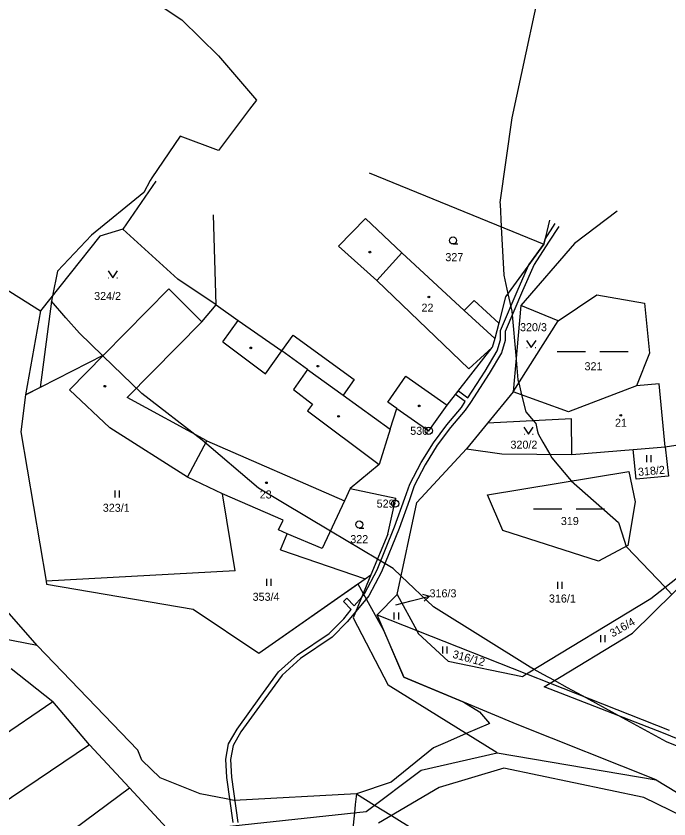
# Model space of a CAD drawing. Extents: x -749173 to -746119, y -1132678 to -1130338.
# Drawn here: x -747828.3 to -747690.2, y -1130840.9 to -1130671.2 of the extents above; entities that cross this region are included whole.
import ezdxf

# ---------------------------------------------------------------- set-up
doc = ezdxf.new("R2010")
doc.units = 0
for name, color, linetype in [('Vrstva 1', 7, 'Continuous'), ('Vrstva 16', 7, 'Continuous'), ('Vrstva 17', 7, 'Continuous'), ('Vrstva 18', 7, 'Continuous'), ('Vrstva 19', 7, 'Continuous'), ('Vrstva 24', 7, 'Continuous'), ('Vrstva 25', 7, 'Continuous'), ('Vrstva 3', 7, 'Continuous'), ('Vrstva 30', 7, 'Continuous'), ('Vrstva 37', 7, 'Continuous'), ('Vrstva 4', 7, 'Continuous'), ('Vrstva 52', 7, 'Continuous'), ('Vrstva 6', 7, 'Continuous'), ('Vrstva 62', 7, 'Continuous')]:
    doc.layers.add(name, color=color, linetype=linetype)

msp = doc.modelspace()

# ---------------------------------------------------------------- linework, layer by layer
at = {"layer": 'Vrstva 1'}
for points in [[(-747753.68, -1130704.39), (-747716.72, -1130719.47)], [(-747798.81, -1130706.12), (-747805.74, -1130716.29)], [(-747701.22, -1130712.43), (-747710.19, -1130719.26)], [(-747786.02, -1130732.27), (-747786.57, -1130713.25)], [(-747754.46, -1130713.99), (-747746.76, -1130721.26)], [(-747715.52, -1130714.39), (-747716.72, -1130719.47)], [(-747810.6, -1130717.76), (-747823.18, -1130733.56)], [(-747805.74, -1130716.29), (-747810.6, -1130717.76)], [(-747716.72, -1130719.47), (-747724.79, -1130730.59)], [(-747710.19, -1130719.26), (-747721.58, -1130732.42)], [(-747746.76, -1130721.26), (-747733.56, -1130733.43)], [(-747809.75, -1130742.85), (-747796.03, -1130728.88)], [(-747796.03, -1130728.88), (-747789.07, -1130735.84)], [(-747733.56, -1130733.43), (-747731.42, -1130731.32)], [(-747731.42, -1130731.32), (-747726.24, -1130736.1)], [(-747724.79, -1130730.59), (-747726.24, -1130736.1)], [(-747713.69, -1130735.62), (-747705.51, -1130730.14)], [(-747705.51, -1130730.14), (-747695.42, -1130731.94)], [(-747789.07, -1130735.84), (-747786.02, -1130732.27)], [(-747786.02, -1130732.27), (-747781.34, -1130735.54)], [(-747721.58, -1130732.42), (-747723.2, -1130750.62)], [(-747713.69, -1130735.62), (-747721.58, -1130732.42)], [(-747695.42, -1130731.94), (-747694.34, -1130742.47)], [(-747823.18, -1130733.56), (-747826.34, -1130751.29)], [(-747781.34, -1130735.54), (-747772.13, -1130741.97)], [(-747726.24, -1130736.1), (-747727.11, -1130739.38)], [(-747723.2, -1130750.62), (-747713.69, -1130735.62)], [(-747727.11, -1130739.38), (-747727.62, -1130741.3)], [(-747737.14, -1130753.48), (-747727.62, -1130741.3)], [(-747826.34, -1130751.29), (-747809.75, -1130742.85)], [(-747817.01, -1130750.2), (-747809.75, -1130742.85)], [(-747766.72, -1130745.89), (-747772.13, -1130741.97)], [(-747694.34, -1130742.47), (-747697.09, -1130749.35)], [(-747766.72, -1130745.89), (-747759.19, -1130751.34)], [(-747697.09, -1130749.35), (-747711.49, -1130754.85)], [(-747692.31, -1130748.97), (-747697.09, -1130749.35)], [(-747691.02, -1130762.3), (-747692.31, -1130748.97)], [(-747826.34, -1130751.29), (-747827.34, -1130759.1)], [(-747808.52, -1130758.22), (-747817.01, -1130750.2)], [(-747759.19, -1130751.34), (-747749.2, -1130758.56)], [(-747723.2, -1130750.62), (-747728.64, -1130757.28)], [(-747711.49, -1130754.85), (-747723.2, -1130750.62)], [(-747741.04, -1130758.88), (-747737.14, -1130753.48)], [(-747749.2, -1130758.56), (-747747.81, -1130754.18)], [(-747747.81, -1130754.18), (-747741.04, -1130758.88)], [(-747710.89, -1130756.35), (-747728.64, -1130757.28)], [(-747710.78, -1130763.86), (-747710.89, -1130756.35)], [(-747792.09, -1130768.69), (-747808.52, -1130758.22)], [(-747749.2, -1130758.56), (-747751.51, -1130766.02)], [(-747728.64, -1130757.28), (-747733.07, -1130762.71)], [(-747827.34, -1130759.1), (-747822, -1130790.67)], [(-747743.57, -1130774.03), (-747733.07, -1130762.71)], [(-747733.07, -1130762.71), (-747725.61, -1130763.78)], [(-747710.78, -1130763.86), (-747697.84, -1130762.84)], [(-747697.84, -1130762.84), (-747691.02, -1130762.3)], [(-747725.61, -1130763.78), (-747710.78, -1130763.86)], [(-747751.51, -1130766.02), (-747757.69, -1130771.11)], [(-747784.71, -1130772.17), (-747792.09, -1130768.69)], [(-747728.64, -1130772.38), (-747698.74, -1130767.49)], [(-747698.74, -1130767.49), (-747697.37, -1130773.87)], [(-747782.01, -1130788.46), (-747784.71, -1130772.17)], [(-747771.86, -1130777.78), (-747784.71, -1130772.17)], [(-747757.69, -1130771.11), (-747758.9, -1130773.71)], [(-747757.69, -1130771.11), (-747748, -1130773.12)], [(-747758.9, -1130773.71), (-747763.61, -1130783.79)], [(-747749.73, -1130780.72), (-747748, -1130773.12)], [(-747725.4, -1130779.97), (-747728.64, -1130772.38)], [(-747697.37, -1130773.87), (-747698.91, -1130783.11)], [(-747747.71, -1130793.49), (-747743.57, -1130774.03)], [(-747772.86, -1130779.79), (-747771.86, -1130777.78)], [(-747771.01, -1130780.65), (-747772.86, -1130779.79)], [(-747772.38, -1130784.02), (-747771.01, -1130780.65)], [(-747763.61, -1130783.79), (-747771.01, -1130780.65)], [(-747705.17, -1130786.4), (-747725.4, -1130779.97)], [(-747749.73, -1130780.72), (-747753.28, -1130789.29)], [(-747772.38, -1130784.02), (-747754.53, -1130790.17)], [(-747698.91, -1130783.11), (-747705.17, -1130786.4)], [(-747782.01, -1130788.46), (-747822, -1130790.67)], [(-747822, -1130790.67), (-747821.89, -1130791.29)], [(-747777.03, -1130805.89), (-747754.53, -1130790.17)], [(-747753.28, -1130789.29), (-747757.07, -1130798.44)], [(-747754.53, -1130790.17), (-747753.28, -1130789.29)], [(-747821.89, -1130791.29), (-747790.88, -1130796.57)], [(-747751.97, -1130797.81), (-747747.71, -1130793.49)], [(-747790.88, -1130796.57), (-747777.03, -1130805.89)], [(-747757.07, -1130798.44), (-747749.62, -1130812.66)], [(-747746.34, -1130810.93), (-747751.97, -1130797.81)], [(-747751.97, -1130797.81), (-747743.6, -1130801.11)], [(-747743.6, -1130801.11), (-747720.35, -1130810.27)], [(-747829.36, -1130809.14), (-747820.55, -1130816.09)], [(-747722.32, -1130820.98), (-747746.34, -1130810.93)], [(-747720.35, -1130810.27), (-747715.36, -1130812.23)], [(-747726.57, -1130826.97), (-747749.62, -1130812.66)], [(-747715.36, -1130812.23), (-747690.17, -1130822.16)], [(-747867.74, -1130848.23), (-747820.55, -1130816.09)], [(-747812.81, -1130825.22), (-747820.55, -1130816.09)], [(-747692.92, -1130832.64), (-747722.32, -1130820.98)], [(-747812.81, -1130825.22), (-747848.46, -1130849.27)], [(-747804.38, -1130834.32), (-747812.81, -1130825.22)], [(-747742.68, -1130830.62), (-747726.57, -1130826.97)], [(-747726.57, -1130826.97), (-747692.92, -1130832.64)], [(-747754.3, -1130839.33), (-747742.68, -1130830.62)], [(-747725.17, -1130830.16), (-747738.86, -1130834.29)], [(-747695.55, -1130836.35), (-747725.17, -1130830.16)], [(-747692.92, -1130832.64), (-747682.03, -1130839.3)], [(-747840.03, -1130860.79), (-747804.38, -1130834.32)], [(-747795.63, -1130843.76), (-747804.38, -1130834.32)], [(-747738.86, -1130834.29), (-747751.71, -1130841.81)], [(-747684.28, -1130841.87), (-747695.55, -1130836.35)], [(-747795.63, -1130843.76), (-747754.3, -1130839.33)]]:
    msp.add_lwpolyline(points, dxfattribs=at)
at = {"layer": 'Vrstva 16'}
msp.add_line((-747742.37, -1130793.43), (-747740.92, -1130793.82), dxfattribs=at)
for points in [[(-747744.79, -1130794.83), (-747740.92, -1130793.82), (-747741.99, -1130794.88)], [(-747748.01, -1130795.67), (-747744.79, -1130794.83)]]:
    msp.add_lwpolyline(points, dxfattribs=at)
at = {"layer": 'Vrstva 24'}
for p, q in [((-747741.09, -1130758.88), (-747740.99, -1130758.88)), ((-747748.2, -1130774.27), (-747748.1, -1130774.27))]:
    msp.add_line(p, q, dxfattribs=at)
for centre in [(-747741.04, -1130758.88), (-747748.15, -1130774.27)]:
    msp.add_circle(centre, 0.756, dxfattribs=at)
at = {"layer": 'Vrstva 25'}
for p, q in [((-747735.92, -1130719.4), (-747734.92, -1130719.4)), ((-747808.81, -1130726.58), (-747808.71, -1130726.58)), ((-747807.01, -1130726.58), (-747806.91, -1130726.58)), ((-747720.31, -1130741.29), (-747720.21, -1130741.29)), ((-747718.51, -1130741.29), (-747718.41, -1130741.29)), ((-747713.88, -1130742.11), (-747707.88, -1130742.11)), ((-747704.88, -1130742.11), (-747698.88, -1130742.11)), ((-747720.89, -1130759.61), (-747720.79, -1130759.61)), ((-747719.09, -1130759.61), (-747718.99, -1130759.61)), ((-747695.01, -1130764.02), (-747695.01, -1130765.52)), ((-747694.01, -1130765.52), (-747694.01, -1130764.02)), ((-747807.47, -1130771.48), (-747807.47, -1130772.98)), ((-747806.47, -1130772.98), (-747806.47, -1130771.48)), ((-747718.89, -1130775.35), (-747712.89, -1130775.35)), ((-747709.89, -1130775.35), (-747703.89, -1130775.35)), ((-747755.75, -1130779.44), (-747754.75, -1130779.44)), ((-747775.4, -1130790.15), (-747775.4, -1130791.65)), ((-747774.4, -1130791.65), (-747774.4, -1130790.15)), ((-747713.81, -1130790.77), (-747713.81, -1130792.27)), ((-747712.81, -1130792.27), (-747712.81, -1130790.77)), ((-747748.41, -1130797.27), (-747748.41, -1130798.77)), ((-747747.41, -1130798.77), (-747747.41, -1130797.27)), ((-747704.72, -1130802.05), (-747704.72, -1130803.55)), ((-747703.72, -1130803.55), (-747703.72, -1130802.05)), ((-747738.15, -1130804.45), (-747738.15, -1130805.95)), ((-747737.15, -1130805.95), (-747737.15, -1130804.45))]:
    msp.add_line(p, q, dxfattribs=at)
for points in [[(-747808.86, -1130725.08), (-747807.86, -1130726.58), (-747806.86, -1130725.08)], [(-747720.36, -1130739.79), (-747719.36, -1130741.29), (-747718.36, -1130739.79)], [(-747720.94, -1130758.11), (-747719.94, -1130759.61), (-747718.94, -1130758.11)]]:
    msp.add_lwpolyline(points, dxfattribs=at)
for centre, radius in [((-747735.92, -1130718.65), 0.75), ((-747753.51, -1130721.11), 0.175), ((-747741.02, -1130730.6), 0.175), ((-747778.7, -1130741.36), 0.175), ((-747764.51, -1130745.22), 0.175), ((-747809.56, -1130749.45), 0.175), ((-747743.07, -1130753.62), 0.175), ((-747760.13, -1130755.81), 0.175), ((-747775.38, -1130769.86), 0.175), ((-747755.75, -1130778.69), 0.75)]:
    msp.add_circle(centre, radius, dxfattribs=at)
at = {"layer": 'Vrstva 3'}
for points in [[(-747752.04, -1130727.1), (-747746.76, -1130721.26)], [(-747746.76, -1130721.26), (-747733.56, -1130733.43)], [(-747732.61, -1130745.77), (-747752.04, -1130727.1)], [(-747733.56, -1130733.43), (-747727.11, -1130739.38)], [(-747727.11, -1130739.38), (-747727.62, -1130741.3)], [(-747727.62, -1130741.3), (-747732.61, -1130745.77)], [(-747792.09, -1130768.69), (-747787.96, -1130760.97)], [(-747787.96, -1130760.97), (-747758.9, -1130773.71)], [(-747784.71, -1130772.17), (-747792.09, -1130768.69)], [(-747771.86, -1130777.78), (-747784.71, -1130772.17)], [(-747758.9, -1130773.71), (-747763.61, -1130783.79)], [(-747772.86, -1130779.79), (-747771.86, -1130777.78)], [(-747771.01, -1130780.65), (-747772.86, -1130779.79)], [(-747763.61, -1130783.79), (-747771.01, -1130780.65)]]:
    msp.add_lwpolyline(points, dxfattribs=at)
at = {"layer": 'Vrstva 30'}
for points in [[(-747716.46, -1130718.38), (-747714.33, -1130715.08)], [(-747713.53, -1130715.68), (-747715.7, -1130719.04)], [(-747719.86, -1130723.79), (-747716.72, -1130719.47)], [(-747715.7, -1130719.04), (-747718.73, -1130723.72)], [(-747716.72, -1130719.47), (-747716.46, -1130718.38)], [(-747722.15, -1130728.93), (-747719.86, -1130723.79)], [(-747718.73, -1130723.72), (-747721.23, -1130729.33)], [(-747725.89, -1130737.69), (-747722.15, -1130728.93)], [(-747721.23, -1130729.33), (-747724.89, -1130737.89)], [(-747725.86, -1130739.65), (-747725.89, -1130737.69)], [(-747724.89, -1130737.89), (-747724.86, -1130739.79)], [(-747726.59, -1130741.95), (-747725.86, -1130739.65)], [(-747724.86, -1130739.79), (-747725.67, -1130742.37)], [(-747729.15, -1130746.26), (-747726.59, -1130741.95)], [(-747725.67, -1130742.37), (-747728.29, -1130746.78)], [(-747732.78, -1130751.88), (-747729.15, -1130746.26)], [(-747728.29, -1130746.78), (-747732.23, -1130752.87)], [(-747735.38, -1130751.22), (-747734.76, -1130750.44)], [(-747733.33, -1130752.72), (-747735.38, -1130751.22)], [(-747734.76, -1130750.44), (-747732.78, -1130751.88)], [(-747734.14, -1130753.95), (-747733.33, -1130752.72)], [(-747732.23, -1130752.87), (-747733.34, -1130754.55)], [(-747737.25, -1130757.59), (-747734.14, -1130753.95)], [(-747733.34, -1130754.55), (-747736.47, -1130758.21)], [(-747740.06, -1130761.39), (-747737.25, -1130757.59)], [(-747736.47, -1130758.21), (-747739.24, -1130761.95)], [(-747742.68, -1130765.59), (-747740.06, -1130761.39)], [(-747739.24, -1130761.95), (-747741.81, -1130766.08)], [(-747745.03, -1130770.13), (-747742.68, -1130765.59)], [(-747741.81, -1130766.08), (-747744.11, -1130770.53)], [(-747746.09, -1130773.12), (-747745.03, -1130770.13)], [(-747744.11, -1130770.53), (-747745.15, -1130773.46)], [(-747748.27, -1130779.19), (-747746.09, -1130773.12)], [(-747745.15, -1130773.46), (-747747.33, -1130779.55)], [(-747751.94, -1130788.29), (-747748.27, -1130779.19)], [(-747747.33, -1130779.55), (-747751.03, -1130788.71)], [(-747754.55, -1130793.21), (-747751.94, -1130788.29)], [(-747751.03, -1130788.71), (-747753.73, -1130793.79)], [(-747756.8, -1130795.86), (-747755.24, -1130794.03)], [(-747753.73, -1130793.79), (-747756.5, -1130797.06)], [(-747755.24, -1130794.03), (-747754.55, -1130793.21)], [(-747759.11, -1130794.97), (-747758.4, -1130794.26)], [(-747757.44, -1130796.64), (-747759.11, -1130794.97)], [(-747758.4, -1130794.26), (-747756.8, -1130795.86)], [(-747759.03, -1130798.59), (-747757.44, -1130796.64)], [(-747756.5, -1130797.06), (-747758.29, -1130799.27)], [(-747762.14, -1130801.73), (-747759.03, -1130798.59)], [(-747758.29, -1130799.27), (-747761.5, -1130802.51)], [(-747768.81, -1130806.23), (-747762.14, -1130801.73)], [(-747761.5, -1130802.51), (-747768.19, -1130807.01)], [(-747772.83, -1130809.83), (-747768.81, -1130806.23)], [(-747768.19, -1130807.01), (-747772.09, -1130810.51)], [(-747776.57, -1130814.97), (-747772.83, -1130809.83)], [(-747772.09, -1130810.51), (-747775.75, -1130815.55)], [(-747781.61, -1130821.96), (-747776.57, -1130814.97)], [(-747775.75, -1130815.55), (-747780.77, -1130822.5)], [(-747783.38, -1130825.06), (-747781.61, -1130821.96)], [(-747780.77, -1130822.5), (-747782.42, -1130825.42)], [(-747783.96, -1130828.3), (-747783.38, -1130825.06)], [(-747782.42, -1130825.42), (-747782.96, -1130828.36)], [(-747783.78, -1130832.19), (-747783.96, -1130828.3)], [(-747782.96, -1130828.36), (-747782.78, -1130832.09)], [(-747782.45, -1130841.7), (-747783.78, -1130832.19)], [(-747782.78, -1130832.09), (-747781.45, -1130841.64)]]:
    msp.add_lwpolyline(points, dxfattribs=at)
at = {"layer": 'Vrstva 37'}
for centre in [(-747741.02, -1130730.6), (-747775.38, -1130769.86)]:
    msp.add_circle(centre, 0.175, dxfattribs=at)
at = {"layer": 'Vrstva 4'}
for points in [[(-747760.16, -1130719.86), (-747754.46, -1130713.99)], [(-747752.04, -1130727.1), (-747760.16, -1130719.86)], [(-747752.04, -1130727.1), (-747746.76, -1130721.26)], [(-747732.61, -1130745.77), (-747752.04, -1130727.1)], [(-747733.56, -1130733.43), (-747727.11, -1130739.38)], [(-747804.85, -1130751.83), (-747789.07, -1130735.84)], [(-747784.64, -1130740.08), (-747781.34, -1130735.54)], [(-747772.13, -1130741.97), (-747769.75, -1130738.64)], [(-747769.75, -1130738.64), (-747756.83, -1130748.04)], [(-747784.64, -1130740.08), (-747775.61, -1130746.82)], [(-747727.62, -1130741.3), (-747732.61, -1130745.77)], [(-747775.61, -1130746.82), (-747772.13, -1130741.97)], [(-747766.72, -1130745.89), (-747769.69, -1130750.15)], [(-747756.83, -1130748.04), (-747759.19, -1130751.34)], [(-747749.74, -1130752.83), (-747745.91, -1130747.32)], [(-747745.91, -1130747.32), (-747737.14, -1130753.48)], [(-747787.96, -1130760.97), (-747804.85, -1130751.83)], [(-747769.69, -1130750.15), (-747765.62, -1130753.26)], [(-747765.62, -1130753.26), (-747766.67, -1130754.69)], [(-747747.81, -1130754.18), (-747749.74, -1130752.83)], [(-747766.67, -1130754.69), (-747751.51, -1130766.02)], [(-747792.09, -1130768.69), (-747787.96, -1130760.97)], [(-747787.96, -1130760.97), (-747758.9, -1130773.71)]]:
    msp.add_lwpolyline(points, dxfattribs=at)
at = {"layer": 'Vrstva 52'}
for points in [[(-747715.81, -1130657), (-747723.5, -1130692.75), (-747726, -1130710.62), (-747725.98, -1130710.95), (-747725.73, -1130715.79), (-747725.19, -1130726), (-747724.32, -1130729.94), (-747723.5, -1130733.62), (-747722.59, -1130743.72), (-747722.57, -1130743.86), (-747722.19, -1130748.12), (-747722.03, -1130748.77), (-747721.4, -1130751.27), (-747720.5, -1130754.87), (-747718.89, -1130756.77), (-747718.37, -1130757.37), (-747718.09, -1130758.74), (-747717.94, -1130759.5), (-747716.94, -1130761.25), (-747715.45, -1130763.83), (-747715, -1130764.62), (-747710.91, -1130769.48), (-747700.94, -1130778.25), (-747700.21, -1130780.44), (-747699.27, -1130783.3), (-747699.25, -1130783.37), (-747691.06, -1130791.94), (-747690.45, -1130792.58), (-747689.62, -1130793.46)], [(-747797.87, -1130669), (-747793.25, -1130672), (-747785.56, -1130679.62), (-747777.5, -1130689), (-747778.95, -1130690.91), (-747785.56, -1130699.62), (-747793.62, -1130696.62), (-747799.63, -1130705.45), (-747800, -1130706), (-747801.31, -1130708.5), (-747812.37, -1130717.5), (-747819.56, -1130725.12), (-747820.64, -1130730.37), (-747820.87, -1130731.5)], [(-747823.87, -1130804.25), (-747830.25, -1130797), (-747845.94, -1130774), (-747854.44, -1130763.37), (-747855.31, -1130761.25), (-747857.87, -1130758.75), (-747865.12, -1130748.5), (-747874.87, -1130735.75), (-747883.81, -1130723), (-747888.06, -1130717.87), (-747889.31, -1130715.37), (-747900.81, -1130702.5), (-747904.25, -1130696.62)], [(-747820.87, -1130731.5), (-747823.27, -1130749.73), (-747826.34, -1130751.29), (-747827.34, -1130759.1), (-747822, -1130790.67), (-747821.89, -1130791.29), (-747790.88, -1130796.57), (-747777.03, -1130805.89), (-747756.04, -1130791.22), (-747754.92, -1130793.24), (-747750.59, -1130801.03), (-747746.34, -1130810.93), (-747733.61, -1130816.26), (-747730.31, -1130818.25), (-747728.19, -1130820.75), (-747728.52, -1130820.89), (-747733.14, -1130822.89), (-747737.08, -1130824.59), (-747740.06, -1130825.87), (-747749, -1130833.12), (-747756.37, -1130835.62)], [(-747814.94, -1130738.25), (-747817.82, -1130734.98), (-747820.87, -1130731.5)], [(-747661.37, -1130836.5), (-747690.75, -1130824.62), (-747700.83, -1130819.12), (-747708.55, -1130814.91), (-747711.69, -1130813.2), (-747714.47, -1130811.69), (-747716.85, -1130810.39), (-747718.79, -1130809.32), (-747719.62, -1130808.87), (-747740.06, -1130796.12), (-747746.88, -1130789.6), (-747748.56, -1130788), (-747751.92, -1130786), (-747761.87, -1130780.06), (-747777.06, -1130771), (-747789, -1130760.87), (-747801.75, -1130751), (-747809.96, -1130743.06), (-747809.75, -1130742.85), (-747810.03, -1130742.99), (-747814.94, -1130738.25)], [(-747823.87, -1130804.25), (-747836.32, -1130801.83), (-747843.63, -1130800.41), (-747843.81, -1130800.37), (-747855.82, -1130797.73), (-747863.42, -1130796.05), (-747868.29, -1130794.98), (-747870.71, -1130794.45), (-747872.75, -1130794), (-747892.5, -1130791.2), (-747893.31, -1130791.08), (-747908.87, -1130788.87), (-747922.86, -1130787.65), (-747953.12, -1130785), (-747965.94, -1130785), (-747967.99, -1130785), (-747975.44, -1130785), (-747991.67, -1130785)], [(-747756.37, -1130835.62), (-747782.19, -1130837), (-747783.92, -1130836.67), (-747789.37, -1130835.62), (-747797.87, -1130832.25), (-747801.75, -1130828.5), (-747802.56, -1130826.37), (-747823.87, -1130804.25)], [(-747756.37, -1130835.62), (-747756.6, -1130837.87), (-747756.78, -1130839.59), (-747757.5, -1130846.75), (-747757.45, -1130846.89), (-747756.2, -1130850.2), (-747752.37, -1130860.37), (-747749, -1130865.5), (-747743.06, -1130878.25), (-747734.56, -1130893.5), (-747731.9, -1130898.82), (-747728.92, -1130904.78), (-747726.87, -1130908.87), (-747725.19, -1130911.37), (-747724.75, -1130913.87), (-747720.5, -1130921.62), (-747715.81, -1130929.25), (-747709.44, -1130942), (-747709.4, -1130942.06), (-747701.81, -1130954.75), (-747697.12, -1130962.37), (-747689.74, -1130971.65), (-747680.5, -1130983.25)], [(-747756.37, -1130835.62), (-747752.53, -1130838), (-747748.96, -1130840.2), (-747739.19, -1130846.25), (-747715, -1130856.5), (-747705.63, -1130861.63), (-747693.31, -1130868.37), (-747687.11, -1130870.19)]]:
    msp.add_lwpolyline(points, dxfattribs=at)
at = {"layer": 'Vrstva 6'}
for points in [[(-747794.12, -1130726.84), (-747805.74, -1130716.29)], [(-747840.23, -1130722.79), (-747823.18, -1130733.56)], [(-747786.02, -1130732.27), (-747794.12, -1130726.84)], [(-747691.02, -1130762.3), (-747680.2, -1130760.55)], [(-747697.18, -1130769.08), (-747697.84, -1130762.84)], [(-747691.02, -1130762.3), (-747690.32, -1130768.47)], [(-747690.32, -1130768.47), (-747697.18, -1130769.08)], [(-747697.97, -1130801.66), (-747676.24, -1130780.32)], [(-747694.06, -1130794.29), (-747676.24, -1130780.32)], [(-747747.71, -1130793.49), (-747743.6, -1130801.11)], [(-747720.35, -1130810.27), (-747694.06, -1130794.29)], [(-747743.6, -1130801.11), (-747743.26, -1130801.74)], [(-747743.26, -1130801.74), (-747736.95, -1130807.6)], [(-747715.36, -1130812.23), (-747697.97, -1130801.66)], [(-747736.95, -1130807.6), (-747721.21, -1130810.79)], [(-747721.21, -1130810.79), (-747720.35, -1130810.27)], [(-747716.64, -1130813.01), (-747715.36, -1130812.23)], [(-747691.42, -1130822.76), (-747716.64, -1130813.01)], [(-747648.62, -1130840.27), (-747691.42, -1130822.76)]]:
    msp.add_lwpolyline(points, dxfattribs=at)
at = {"layer": 'Vrstva 62'}
msp.add_circle((-747700.43, -1130755.6), 0.175, dxfattribs=at)

# ---------------------------------------------------------------- texts
at = {"layer": 'Vrstva 16'}
msp.add_text('316/3', height=1.7, dxfattribs=at).set_placement((-747740.89, -1130794.08))
at = {"layer": 'Vrstva 17'}
for s, p in [('530', (-747744.97, -1130759.73)), ('529', (-747752.07, -1130775.12))]:
    msp.add_text(s, height=1.7, dxfattribs=at).set_placement(p)
at = {"layer": 'Vrstva 18'}
for s, height, p in [('327', 1.7, (-747737.54, -1130723.03)), ('324/2', 1.7, (-747811.83, -1130731.24)), ('320/3', 1.7, (-747721.75, -1130737.83)), ('321', 1.7, (-747708.1, -1130746.09)), ('320/2', 1.7, (-747723.77, -1130762.66)), ('323/1', 1.7, (-747810, -1130776)), ('319', 1.7, (-747713.11, -1130778.8)), ('322', 1.7, (-747757.65, -1130782.63)), ('353/4', 1.7, (-747778.31, -1130794.81)), ('316/1', 1.7, (-747715.63, -1130795.18)), ('316/3', 0.1, (-747748.01, -1130795.67))]:
    msp.add_text(s, height=height, dxfattribs=at).set_placement(p)
for s, rotation, p in [('318/2', 4.9236, (-747696.71, -1130768.43)), ('316/4', 29.963, (-747702.16, -1130802.57)), ('316/12', 344.6044, (-747736.15, -1130806.82))]:
    msp.add_text(s, height=1.7, rotation=rotation, dxfattribs=at).set_placement(p)
at = {"layer": 'Vrstva 19'}
for s, p in [('22', (-747742.59, -1130733.71)), ('21', (-747701.66, -1130758.03)), ('23', (-747776.81, -1130773.18))]:
    msp.add_text(s, height=1.7, dxfattribs=at).set_placement(p)

doc.saveas('drawing.dxf')
